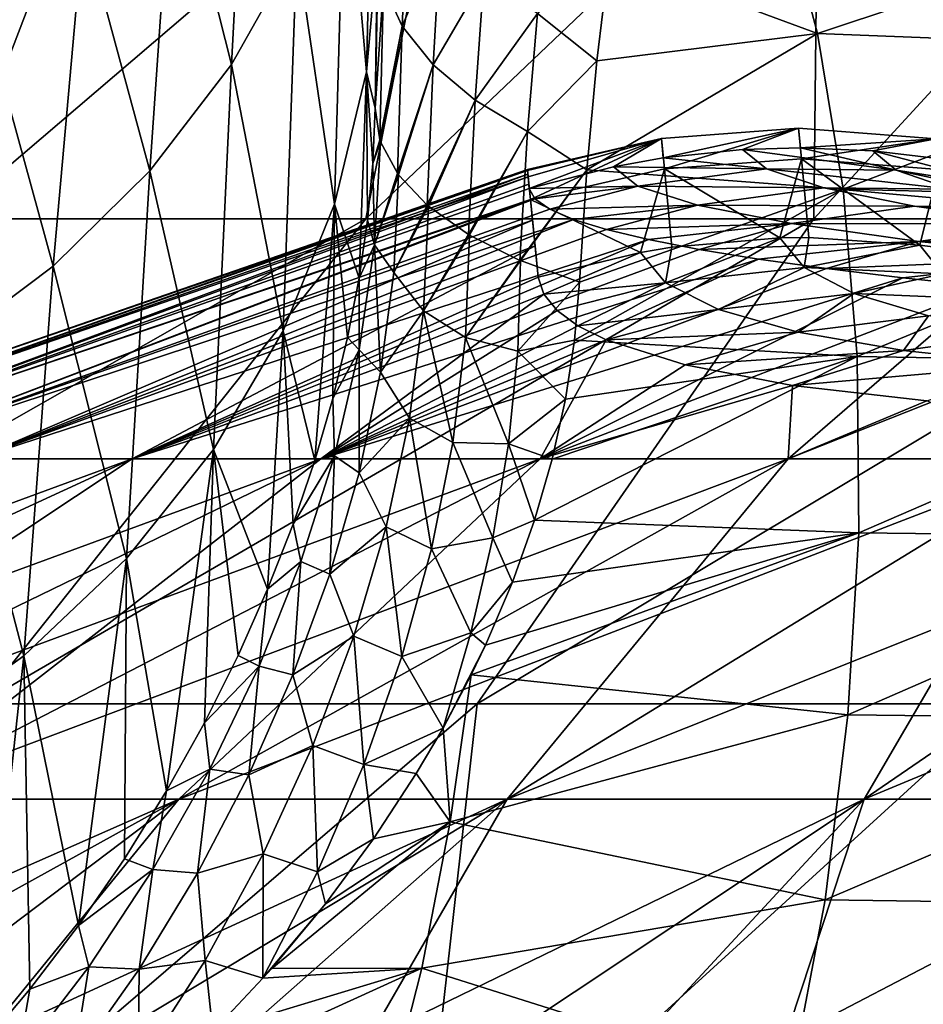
# Model space of a CAD drawing. Header units: metres. Extents: x -24 to 24, y -69 to 184.
# Tile 849 of 896: x -12.81 to -9.82, y 161.57 to 164.83. Entities that reach past the tile are written whole.
import ezdxf

# ---------------------------------------------------------------- set-up
doc = ezdxf.new("R2010")
doc.units = ezdxf.units.M
for name, color, linetype in [('4036', 7, 'CONTINUOUS'), ('4049', 7, 'CONTINUOUS'), ('4107', 7, 'CONTINUOUS'), ('4108', 7, 'CONTINUOUS'), ('4109', 7, 'CONTINUOUS'), ('4123', 7, 'CONTINUOUS'), ('4147', 7, 'CONTINUOUS'), ('4157', 7, 'CONTINUOUS'), ('4159', 7, 'CONTINUOUS'), ('4160', 7, 'CONTINUOUS')]:
    doc.layers.add(name, color=color, linetype=linetype)

msp = doc.modelspace()

# ---------------------------------------------------------------- linework, layer by layer
at = {"layer": '4036'}
for points in [[(-12.50242, 165.595525, -11.945146), (-14.325965, 164.169941, -13.418764), (-13.523246, 165.595525, -10.775844)], [(-13.04879, 164.169941, -14.663751), (-14.325965, 164.169941, -13.418764), (-12.50242, 165.595525, -11.945146)], [(-11.380847, 165.595525, -13.018192), (-13.04879, 164.169941, -14.663751), (-12.50242, 165.595525, -11.945146)], [(-11.663878, 164.169941, -15.787668), (-13.04879, 164.169941, -14.663751), (-11.380847, 165.595525, -13.018192)], [(-10.167566, 165.595525, -13.986336), (-11.663878, 164.169941, -15.787668), (-11.380847, 165.595525, -13.018192)], [(-10.182664, 164.169941, -16.781235), (-11.663878, 164.169941, -15.787668), (-10.167566, 165.595525, -13.986336)], [(-8.872354, 165.595525, -14.841777), (-10.182664, 164.169941, -16.781235), (-10.167566, 165.595525, -13.986336)], [(-8.617378, 164.169941, -17.636249), (-10.182664, 164.169941, -16.781235), (-8.872354, 165.595525, -14.841777)], [(-11.663878, 164.169941, -15.787668), (-14.479612, 162.566013, -16.360578), (-13.04879, 164.169941, -14.663751)], [(-12.940707, 162.566013, -17.603005), (-14.479612, 162.566013, -16.360578), (-11.663878, 164.169941, -15.787668)], [(-10.182664, 164.169941, -16.781235), (-12.940707, 162.566013, -17.603005), (-11.663878, 164.169941, -15.787668)], [(-11.295749, 162.566013, -18.701169), (-12.940707, 162.566013, -17.603005), (-10.182664, 164.169941, -16.781235)], [(-8.617378, 164.169941, -17.636249), (-11.295749, 162.566013, -18.701169), (-10.182664, 164.169941, -16.781235)], [(-9.558219, 162.566013, -19.646071), (-11.295749, 162.566013, -18.701169), (-8.617378, 164.169941, -17.636249)], [(-13.355606, 160.800959, -19.852048), (-11.295749, 162.566013, -18.701169), (-11.494011, 160.800959, -20.984845)], [(-12.940707, 162.566013, -17.603005), (-11.295749, 162.566013, -18.701169), (-13.355606, 160.800959, -19.852048)], [(-11.494011, 160.800959, -20.984845), (-9.558219, 162.566013, -19.646071), (-9.537072, 160.800959, -21.94357)], [(-11.295749, 162.566013, -18.701169), (-9.558219, 162.566013, -19.646071), (-11.494011, 160.800959, -20.984845)]]:
    msp.add_3dface(points, dxfattribs=at)
at = {"layer": '4049'}
for points in [[(-13.833958, 163.376116, -1.281905), (-11.129849, 164.332505, -0.267662), (-13.893225, 163.376116)], [(-11.129849, 164.332505, -0.267662), (-11.12953, 164.329443, 0.545109), (-13.893225, 163.376116)], [(-13.893225, 163.376116), (-11.12953, 164.329443, 0.545109), (-13.833958, 163.376116, 1.281905)], [(-11.12829, 164.317369, -1.089125), (-11.129849, 164.332505, -0.267662), (-13.833958, 163.376116, -1.281905)], [(-11.12953, 164.329443, 0.545109), (-11.127354, 164.308307, 1.361535), (-13.833958, 163.376116, 1.281905)], [(-13.656666, 163.376116, -2.552873), (-11.12829, 164.317369, -1.089125), (-13.833958, 163.376116, -1.281905)], [(-13.833958, 163.376116, 1.281905), (-11.127354, 164.308307, 1.361535), (-13.656666, 163.376116, 2.552873)], [(-11.124895, 164.284312, -1.903117), (-11.12829, 164.317369, -1.089125), (-13.656666, 163.376116, -2.552873)], [(-11.127354, 164.308307, 1.361535), (-11.123361, 164.269331, 2.173997), (-13.656666, 163.376116, 2.552873)], [(-11.119736, 164.233828, -2.710182), (-11.124895, 164.284312, -1.903117), (-13.656666, 163.376116, -2.552873)], [(-11.123361, 164.269331, 2.173997), (-11.104665, 164.235185, 2.75372), (-13.656666, 163.376116, 2.552873)], [(-13.656666, 163.376116, 2.552873), (-11.104665, 164.235185, 2.75372), (-13.36286, 163.376116, 3.802061)], [(-13.36286, 163.376116, -3.802061), (-11.119736, 164.233828, -2.710182), (-13.656666, 163.376116, -2.552873)], [(-11.104665, 164.235185, 2.75372), (-11.055756, 164.201153, 3.331978), (-13.36286, 163.376116, 3.802061)], [(-11.112802, 164.165421, -3.520911), (-11.119736, 164.233828, -2.710182), (-13.36286, 163.376116, -3.802061)], [(-11.055756, 164.201153, 3.331978), (-10.976804, 164.167323, 3.907003), (-13.36286, 163.376116, 3.802061)], [(-13.36286, 163.376116, 3.802061), (-10.976804, 164.167323, 3.907003), (-12.955046, 163.376116, 5.018812)], [(-12.955046, 163.376116, -5.018812), (-11.112802, 164.165421, -3.520911), (-13.36286, 163.376116, -3.802061)], [(-10.976804, 164.167323, 3.907003), (-10.868007, 164.13381, 4.477032), (-12.955046, 163.376116, 5.018812)], [(-11.104199, 164.079792, -4.327958), (-11.112802, 164.165421, -3.520911), (-12.955046, 163.376116, -5.018812)], [(-10.868007, 164.13381, 4.477032), (-10.729629, 164.10074, 5.040377), (-12.955046, 163.376116, 5.018812)], [(-12.955046, 163.376116, 5.018812), (-10.729629, 164.10074, 5.040377), (-12.436705, 163.376116, 6.192743)], [(-12.436705, 163.376116, -6.192743), (-11.104199, 164.079792, -4.327958), (-12.955046, 163.376116, -5.018812)], [(-10.729629, 164.10074, 5.040377), (-10.562034, 164.068182, 5.595709), (-12.436705, 163.376116, 6.192743)], [(-11.093995, 163.977099, -5.132596), (-11.104199, 164.079792, -4.327958), (-12.436705, 163.376116, -6.192743)], [(-10.562034, 164.068182, 5.595709), (-10.365623, 164.036194, 6.141784), (-12.436705, 163.376116, 6.192743)], [(-12.436705, 163.376116, 6.192743), (-10.365623, 164.036194, 6.141784), (-11.812258, 163.376116, 7.31384)], [(-10.365623, 164.036194, 6.141784), (-10.14091, 164.004868, 6.67706), (-11.812258, 163.376116, 7.31384)], [(-10.14091, 164.004868, 6.67706), (-9.888507, 163.974304, 7.199931), (-11.812258, 163.376116, 7.31384)], [(-11.075506, 163.920312, -5.553917), (-11.093995, 163.977099, -5.132596), (-12.436705, 163.376116, -6.192743)], [(-11.812258, 163.376116, 7.31384), (-9.888507, 163.974304, 7.199931), (-11.087033, 163.376116, 8.372538)], [(-9.888507, 163.974304, 7.199931), (-9.609171, 163.944576, 7.708907), (-11.087033, 163.376116, 8.372538)], [(-11.812258, 163.376116, -7.31384), (-11.075506, 163.920312, -5.553917), (-12.436705, 163.376116, -6.192743)], [(-11.031748, 163.866613, -5.974011), (-11.075506, 163.920312, -5.553917), (-11.812258, 163.376116, -7.31384)], [(-11.087033, 163.376116, 8.372538), (-9.609171, 163.944576, 7.708907), (-10.267217, 163.376116, 9.359805)], [(-9.609171, 163.944576, 7.708907), (-8.973046, 163.887935, 8.679475), (-10.267217, 163.376116, 9.359805)], [(-10.267217, 163.376116, 9.359805), (-8.973046, 163.887935, 8.679475), (-9.359805, 163.376116, 10.267217)], [(-10.9629, 163.816192, -6.391148), (-11.031748, 163.866613, -5.974011), (-11.812258, 163.376116, -7.31384)], [(-10.869186, 163.769246, -6.803625), (-10.9629, 163.816192, -6.391148), (-11.812258, 163.376116, -7.31384)], [(-11.087033, 163.376116, -8.372538), (-10.869186, 163.769246, -6.803625), (-11.812258, 163.376116, -7.31384)], [(-10.60855, 163.686372, -7.608727), (-10.869186, 163.769246, -6.803625), (-11.087033, 163.376116, -8.372538)], [(-10.253386, 163.618884, -8.378635), (-10.60855, 163.686372, -7.608727), (-11.087033, 163.376116, -8.372538)], [(-10.267217, 163.376116, -9.359805), (-10.253386, 163.618884, -8.378635), (-11.087033, 163.376116, -8.372538)], [(-9.808878, 163.567655, -9.101848), (-10.253386, 163.618884, -8.378635), (-10.267217, 163.376116, -9.359805)], [(-9.359805, 163.376116, -10.267217), (-9.808878, 163.567655, -9.101848), (-10.267217, 163.376116, -9.359805)], [(-15.497581, 162.250856, 6.003795), (-12.436705, 163.376116, 6.192743), (-14.877511, 162.250856, 7.40812)], [(-12.955046, 163.376116, 5.018812), (-12.436705, 163.376116, 6.192743), (-15.497581, 162.250856, 6.003795)], [(-14.877511, 162.250856, 7.40812), (-11.812258, 163.376116, 7.31384), (-14.130511, 162.250856, 8.749242)], [(-12.436705, 163.376116, 6.192743), (-11.812258, 163.376116, 7.31384), (-14.877511, 162.250856, 7.40812)], [(-14.130511, 162.250856, -8.749242), (-12.436705, 163.376116, -6.192743), (-14.877511, 162.250856, -7.40812)], [(-12.436705, 163.376116, -6.192743), (-12.955046, 163.376116, -5.018812), (-14.877511, 162.250856, -7.40812)], [(-14.130511, 162.250856, 8.749242), (-11.087033, 163.376116, 8.372538), (-13.262954, 162.250856, 10.015718)], [(-11.812258, 163.376116, 7.31384), (-11.087033, 163.376116, 8.372538), (-14.130511, 162.250856, 8.749242)], [(-13.262954, 162.250856, -10.015718), (-11.812258, 163.376116, -7.31384), (-14.130511, 162.250856, -8.749242)], [(-11.812258, 163.376116, -7.31384), (-12.436705, 163.376116, -6.192743), (-14.130511, 162.250856, -8.749242)], [(-13.262954, 162.250856, 10.015718), (-10.267217, 163.376116, 9.359805), (-12.282243, 162.250856, 11.196744)], [(-11.087033, 163.376116, 8.372538), (-10.267217, 163.376116, 9.359805), (-13.262954, 162.250856, 10.015718)], [(-12.282243, 162.250856, -11.196744), (-11.087033, 163.376116, -8.372538), (-13.262954, 162.250856, -10.015718)], [(-11.087033, 163.376116, -8.372538), (-11.812258, 163.376116, -7.31384), (-13.262954, 162.250856, -10.015718)], [(-12.282243, 162.250856, 11.196744), (-9.359805, 163.376116, 10.267217), (-11.196744, 162.250856, 12.282243)], [(-10.267217, 163.376116, 9.359805), (-9.359805, 163.376116, 10.267217), (-12.282243, 162.250856, 11.196744)], [(-11.196744, 162.250856, -12.282243), (-10.267217, 163.376116, -9.359805), (-12.282243, 162.250856, -11.196744)], [(-10.267217, 163.376116, -9.359805), (-11.087033, 163.376116, -8.372538), (-12.282243, 162.250856, -11.196744)], [(-11.196744, 162.250856, 12.282243), (-8.372538, 163.376116, 11.087033), (-10.015718, 162.250856, 13.262954)], [(-9.359805, 163.376116, 10.267217), (-8.372538, 163.376116, 11.087033), (-11.196744, 162.250856, 12.282243)], [(-10.015718, 162.250856, -13.262954), (-9.359805, 163.376116, -10.267217), (-11.196744, 162.250856, -12.282243)], [(-9.359805, 163.376116, -10.267217), (-10.267217, 163.376116, -9.359805), (-11.196744, 162.250856, -12.282243)], [(-10.015718, 162.250856, 13.262954), (-7.31384, 163.376116, 11.812258), (-8.749242, 162.250856, 14.130511)], [(-8.372538, 163.376116, 11.087033), (-7.31384, 163.376116, 11.812258), (-10.015718, 162.250856, 13.262954)], [(-8.749242, 162.250856, -14.130511), (-8.372538, 163.376116, -11.087033), (-10.015718, 162.250856, -13.262954)], [(-8.372538, 163.376116, -11.087033), (-9.359805, 163.376116, -10.267217), (-10.015718, 162.250856, -13.262954)], [(-15.174995, 160.975062, 11.933748), (-12.282243, 162.250856, 11.196744), (-14.589976, 160.975062, 12.642286)], [(-13.262954, 162.250856, 10.015718), (-12.282243, 162.250856, 11.196744), (-15.174995, 160.975062, 11.933748)], [(-14.589976, 160.975062, 12.642286), (-12.282243, 162.250856, 11.196744), (-13.971907, 160.975062, 13.322186)], [(-13.971907, 160.975062, -13.322186), (-12.282243, 162.250856, -11.196744), (-14.589976, 160.975062, -12.642286)], [(-12.282243, 162.250856, -11.196744), (-13.262954, 162.250856, -10.015718), (-14.589976, 160.975062, -12.642286)], [(-13.971907, 160.975062, 13.322186), (-11.196744, 162.250856, 12.282243), (-13.322186, 160.975062, 13.971907)], [(-12.282243, 162.250856, 11.196744), (-11.196744, 162.250856, 12.282243), (-13.971907, 160.975062, 13.322186)], [(-13.322186, 160.975062, -13.971907), (-12.282243, 162.250856, -11.196744), (-13.971907, 160.975062, -13.322186)], [(-13.322186, 160.975062, 13.971907), (-11.196744, 162.250856, 12.282243), (-12.642286, 160.975062, 14.589976)], [(-12.642286, 160.975062, -14.589976), (-11.196744, 162.250856, -12.282243), (-13.322186, 160.975062, -13.971907)], [(-11.196744, 162.250856, -12.282243), (-12.282243, 162.250856, -11.196744), (-13.322186, 160.975062, -13.971907)], [(-12.642286, 160.975062, 14.589976), (-10.015718, 162.250856, 13.262954), (-11.933748, 160.975062, 15.174995)], [(-11.196744, 162.250856, 12.282243), (-10.015718, 162.250856, 13.262954), (-12.642286, 160.975062, 14.589976)], [(-11.933748, 160.975062, -15.174995), (-11.196744, 162.250856, -12.282243), (-12.642286, 160.975062, -14.589976)], [(-11.933748, 160.975062, 15.174995), (-10.015718, 162.250856, 13.262954), (-11.198176, 160.975062, 15.725637)], [(-11.198176, 160.975062, -15.725637), (-10.015718, 162.250856, -13.262954), (-11.933748, 160.975062, -15.174995)], [(-10.015718, 162.250856, -13.262954), (-11.196744, 162.250856, -12.282243), (-11.933748, 160.975062, -15.174995)], [(-11.198176, 160.975062, 15.725637), (-8.749242, 162.250856, 14.130511), (-10.437236, 160.975062, 16.240656)], [(-10.015718, 162.250856, 13.262954), (-8.749242, 162.250856, 14.130511), (-11.198176, 160.975062, 15.725637)], [(-10.437236, 160.975062, -16.240656), (-10.015718, 162.250856, -13.262954), (-11.198176, 160.975062, -15.725637)], [(-10.437236, 160.975062, 16.240656), (-8.749242, 162.250856, 14.130511), (-9.652653, 160.975062, 16.718885)], [(-9.652653, 160.975062, -16.718885), (-8.749242, 162.250856, -14.130511), (-10.437236, 160.975062, -16.240656)], [(-8.749242, 162.250856, -14.130511), (-10.015718, 162.250856, -13.262954), (-10.437236, 160.975062, -16.240656)]]:
    msp.add_3dface(points, dxfattribs=at)
at = {"layer": '4107'}
for points in [[(-10.295039, 164.106198, -5.144832), (-10.672542, 163.957902, -5.936941), (-10.214908, 164.008186, -5.884579)], [(-10.651657, 164.075704, -5.143176), (-10.672542, 163.957902, -5.936941), (-10.295039, 164.106198, -5.144832)], [(-10.295039, 164.106198, -5.144832), (-10.214908, 164.008186, -5.884579), (-10.199436, 164.107193, -5.144269)], [(-10.199436, 164.107193, -5.144269), (-10.214908, 164.008186, -5.884579), (-9.832311, 164.082872, -5.138158)], [(-9.832311, 164.082872, -5.138158), (-10.214908, 164.008186, -5.884579), (-9.756114, 163.987494, -5.823112)], [(-9.832311, 164.082872, -5.138158), (-9.756114, 163.987494, -5.823112), (-9.747655, 164.070849, -5.135849)], [(-11.093995, 163.977099, -5.132596), (-11.075506, 163.920312, -5.553917), (-10.755947, 164.058674, -5.141554)], [(-10.755947, 164.058674, -5.141554), (-11.075506, 163.920312, -5.553917), (-10.672542, 163.957902, -5.936941)], [(-10.755947, 164.058674, -5.141554), (-10.672542, 163.957902, -5.936941), (-10.651657, 164.075704, -5.143176)], [(-10.672542, 163.957902, -5.936941), (-10.497668, 163.86962, -6.716777), (-10.214908, 164.008186, -5.884579)], [(-10.214908, 164.008186, -5.884579), (-10.497668, 163.86962, -6.716777), (-10.049995, 163.92228, -6.60944)], [(-10.214908, 164.008186, -5.884579), (-10.049995, 163.92228, -6.60944), (-9.756114, 163.987494, -5.823112)], [(-9.756114, 163.987494, -5.823112), (-10.049995, 163.92228, -6.60944), (-9.601628, 163.903838, -6.493972)], [(-11.075506, 163.920312, -5.553917), (-11.031748, 163.866613, -5.974011), (-10.672542, 163.957902, -5.936941)], [(-11.031748, 163.866613, -5.974011), (-10.9629, 163.816192, -6.391148), (-10.672542, 163.957902, -5.936941)], [(-10.672542, 163.957902, -5.936941), (-10.9629, 163.816192, -6.391148), (-10.497668, 163.86962, -6.716777)], [(-10.497668, 163.86962, -6.716777), (-10.234163, 163.794691, -7.4698), (-10.049995, 163.92228, -6.60944)], [(-10.049995, 163.92228, -6.60944), (-10.234163, 163.794691, -7.4698), (-9.803026, 163.849299, -7.309042)], [(-10.049995, 163.92228, -6.60944), (-9.803026, 163.849299, -7.309042), (-9.601628, 163.903838, -6.493972)], [(-10.9629, 163.816192, -6.391148), (-10.869186, 163.769246, -6.803625), (-10.497668, 163.86962, -6.716777)], [(-10.497668, 163.86962, -6.716777), (-10.869186, 163.769246, -6.803625), (-10.234163, 163.794691, -7.4698)], [(-10.234163, 163.794691, -7.4698), (-9.886235, 163.733983, -8.18659), (-9.803026, 163.849299, -7.309042)], [(-9.803026, 163.849299, -7.309042), (-9.886235, 163.733983, -8.18659), (-9.477975, 163.790083, -7.97474)], [(-10.869186, 163.769246, -6.803625), (-10.60855, 163.686372, -7.608727), (-10.234163, 163.794691, -7.4698)], [(-10.234163, 163.794691, -7.4698), (-10.60855, 163.686372, -7.608727), (-9.886235, 163.733983, -8.18659)], [(-9.886235, 163.733983, -8.18659), (-9.458779, 163.6881, -8.858257), (-9.477975, 163.790083, -7.97474)], [(-10.60855, 163.686372, -7.608727), (-10.253386, 163.618884, -8.378635), (-9.886235, 163.733983, -8.18659)], [(-9.886235, 163.733983, -8.18659), (-10.253386, 163.618884, -8.378635), (-9.458779, 163.6881, -8.858257)], [(-10.253386, 163.618884, -8.378635), (-9.808878, 163.567655, -9.101848), (-9.458779, 163.6881, -8.858257)]]:
    msp.add_3dface(points, dxfattribs=at)
at = {"layer": '4108'}
for points in [[(-10.23316, 164.468698, -0.268306), (-10.686678, 164.434683, -0.26823), (-10.676808, 164.334975, -2.716004)], [(-10.23316, 164.468698, -0.268306), (-10.680347, 164.370846, 2.178685), (-10.686678, 164.434683, -0.26823)], [(-10.417991, 164.398669, 2.179527), (-10.680347, 164.370846, 2.178685), (-10.23316, 164.468698, -0.268306)], [(-10.22366, 164.36826, -2.716715), (-10.23316, 164.468698, -0.268306), (-10.676808, 164.334975, -2.716004)], [(-10.227067, 164.404391, 2.179271), (-10.417991, 164.398669, 2.179527), (-10.23316, 164.468698, -0.268306)], [(-9.779712, 164.43377, -0.267873), (-10.23316, 164.468698, -0.268306), (-10.22366, 164.36826, -2.716715)], [(-9.779712, 164.43377, -0.267873), (-10.227067, 164.404391, 2.179271), (-10.23316, 164.468698, -0.268306)], [(-11.129849, 164.332505, -0.267662), (-11.119736, 164.233828, -2.710182), (-10.686678, 164.434683, -0.26823)], [(-11.12953, 164.329443, 0.545109), (-11.129849, 164.332505, -0.267662), (-10.686678, 164.434683, -0.26823)], [(-11.127354, 164.308307, 1.361535), (-11.12953, 164.329443, 0.545109), (-10.686678, 164.434683, -0.26823)], [(-11.123361, 164.269331, 2.173997), (-11.127354, 164.308307, 1.361535), (-10.686678, 164.434683, -0.26823)], [(-10.845213, 164.341282, 2.177432), (-11.123361, 164.269331, 2.173997), (-10.686678, 164.434683, -0.26823)], [(-10.686678, 164.434683, -0.26823), (-11.119736, 164.233828, -2.710182), (-10.676808, 164.334975, -2.716004)], [(-10.680347, 164.370846, 2.178685), (-10.845213, 164.341282, 2.177432), (-10.686678, 164.434683, -0.26823)], [(-9.986952, 164.394345, 2.177916), (-10.227067, 164.404391, 2.179271), (-9.779712, 164.43377, -0.267873)], [(-9.770689, 164.332919, -2.71231), (-9.779712, 164.43377, -0.267873), (-10.22366, 164.36826, -2.716715)], [(-9.773925, 164.369197, 2.175742), (-9.986952, 164.394345, 2.177916), (-9.779712, 164.43377, -0.267873)], [(-10.295039, 164.106198, -5.144832), (-10.22366, 164.36826, -2.716715), (-10.676808, 164.334975, -2.716004)], [(-10.295039, 164.106198, -5.144832), (-10.199436, 164.107193, -5.144269), (-10.22366, 164.36826, -2.716715)], [(-9.832311, 164.082872, -5.138158), (-9.770689, 164.332919, -2.71231), (-10.22366, 164.36826, -2.716715)], [(-10.199436, 164.107193, -5.144269), (-9.832311, 164.082872, -5.138158), (-10.22366, 164.36826, -2.716715)], [(-11.129849, 164.332505, -0.267662), (-11.124895, 164.284312, -1.903117), (-11.119736, 164.233828, -2.710182)], [(-11.129849, 164.332505, -0.267662), (-11.12829, 164.317369, -1.089125), (-11.124895, 164.284312, -1.903117)], [(-11.119736, 164.233828, -2.710182), (-10.755947, 164.058674, -5.141554), (-10.676808, 164.334975, -2.716004)], [(-10.755947, 164.058674, -5.141554), (-10.651657, 164.075704, -5.143176), (-10.676808, 164.334975, -2.716004)], [(-10.651657, 164.075704, -5.143176), (-10.295039, 164.106198, -5.144832), (-10.676808, 164.334975, -2.716004)], [(-9.832311, 164.082872, -5.138158), (-9.747655, 164.070849, -5.135849), (-9.770689, 164.332919, -2.71231)], [(-11.119736, 164.233828, -2.710182), (-11.093995, 163.977099, -5.132596), (-10.755947, 164.058674, -5.141554)], [(-11.119736, 164.233828, -2.710182), (-11.104199, 164.079792, -4.327958), (-11.093995, 163.977099, -5.132596)], [(-11.119736, 164.233828, -2.710182), (-11.112802, 164.165421, -3.520911), (-11.104199, 164.079792, -4.327958)]]:
    msp.add_3dface(points, dxfattribs=at)
at = {"layer": '4109'}
for points in [[(-10.417991, 164.398669, 2.179527), (-10.227067, 164.404391, 2.179271), (-9.910818, 164.330647, 3.215256)], [(-10.227067, 164.404391, 2.179271), (-9.986952, 164.394345, 2.177916), (-9.910818, 164.330647, 3.215256)], [(-10.845213, 164.341282, 2.177432), (-10.680347, 164.370846, 2.178685), (-10.339341, 164.33497, 3.261734)], [(-10.680347, 164.370846, 2.178685), (-10.417991, 164.398669, 2.179527), (-10.339341, 164.33497, 3.261734)], [(-10.339341, 164.33497, 3.261734), (-10.417991, 164.398669, 2.179527), (-9.910818, 164.330647, 3.215256)], [(-9.910818, 164.330647, 3.215256), (-9.986952, 164.394345, 2.177916), (-9.487729, 164.264703, 3.165682)], [(-9.986952, 164.394345, 2.177916), (-9.773925, 164.369197, 2.175742), (-9.487729, 164.264703, 3.165682)], [(-11.123361, 164.269331, 2.173997), (-10.845213, 164.341282, 2.177432), (-10.764451, 164.277584, 3.304158)], [(-10.764451, 164.277584, 3.304158), (-10.845213, 164.341282, 2.177432), (-10.339341, 164.33497, 3.261734)], [(-10.148973, 164.272292, 4.329235), (-10.764451, 164.277584, 3.304158), (-10.339341, 164.33497, 3.261734)], [(-9.727622, 164.267967, 4.238347), (-10.339341, 164.33497, 3.261734), (-9.910818, 164.330647, 3.215256)], [(-10.148973, 164.272292, 4.329235), (-10.339341, 164.33497, 3.261734), (-9.727622, 164.267967, 4.238347)], [(-9.311984, 164.202015, 4.145014), (-9.910818, 164.330647, 3.215256), (-9.487729, 164.264703, 3.165682)], [(-9.727622, 164.267967, 4.238347), (-9.910818, 164.330647, 3.215256), (-9.311984, 164.202015, 4.145014)], [(-11.104665, 164.235185, 2.75372), (-11.123361, 164.269331, 2.173997), (-10.764451, 164.277584, 3.304158)], [(-11.055756, 164.201153, 3.331978), (-11.104665, 164.235185, 2.75372), (-10.764451, 164.277584, 3.304158)], [(-10.567337, 164.214903, 4.4158), (-11.055756, 164.201153, 3.331978), (-10.764451, 164.277584, 3.304158)], [(-10.567337, 164.214903, 4.4158), (-10.764451, 164.277584, 3.304158), (-10.148973, 164.272292, 4.329235)], [(-9.849209, 164.211185, 5.369222), (-10.567337, 164.214903, 4.4158), (-10.148973, 164.272292, 4.329235)], [(-9.439623, 164.206856, 5.234925), (-10.148973, 164.272292, 4.329235), (-9.727622, 164.267967, 4.238347)], [(-9.849209, 164.211185, 5.369222), (-10.148973, 164.272292, 4.329235), (-9.439623, 164.206856, 5.234925)], [(-10.976804, 164.167323, 3.907003), (-11.055756, 164.201153, 3.331978), (-10.567337, 164.214903, 4.4158)], [(-10.868007, 164.13381, 4.477032), (-10.976804, 164.167323, 3.907003), (-10.567337, 164.214903, 4.4158)], [(-10.256243, 164.153791, 5.499012), (-10.868007, 164.13381, 4.477032), (-10.567337, 164.214903, 4.4158)], [(-10.256243, 164.153791, 5.499012), (-10.567337, 164.214903, 4.4158), (-9.849209, 164.211185, 5.369222)], [(-9.443965, 164.152355, 6.370784), (-10.256243, 164.153791, 5.499012), (-9.849209, 164.211185, 5.369222)], [(-9.050599, 164.148023, 6.194544), (-9.849209, 164.211185, 5.369222), (-9.439623, 164.206856, 5.234925)], [(-9.443965, 164.152355, 6.370784), (-9.849209, 164.211185, 5.369222), (-9.050599, 164.148023, 6.194544)], [(-10.729629, 164.10074, 5.040377), (-10.868007, 164.13381, 4.477032), (-10.256243, 164.153791, 5.499012)], [(-10.562034, 164.068182, 5.595709), (-10.729629, 164.10074, 5.040377), (-10.256243, 164.153791, 5.499012)], [(-9.835203, 164.094958, 6.542407), (-10.562034, 164.068182, 5.595709), (-10.256243, 164.153791, 5.499012)], [(-9.835203, 164.094958, 6.542407), (-10.256243, 164.153791, 5.499012), (-9.443965, 164.152355, 6.370784)], [(-8.937862, 164.096356, 7.323705), (-9.835203, 164.094958, 6.542407), (-9.443965, 164.152355, 6.370784)], [(-10.365623, 164.036194, 6.141784), (-10.562034, 164.068182, 5.595709), (-9.835203, 164.094958, 6.542407)], [(-10.14091, 164.004868, 6.67706), (-10.365623, 164.036194, 6.141784), (-9.835203, 164.094958, 6.542407)], [(-9.308993, 164.038953, 7.535317), (-10.14091, 164.004868, 6.67706), (-9.835203, 164.094958, 6.542407)], [(-9.308993, 164.038953, 7.535317), (-9.835203, 164.094958, 6.542407), (-8.937862, 164.096356, 7.323705)], [(-9.888507, 163.974304, 7.199931), (-10.14091, 164.004868, 6.67706), (-9.308993, 164.038953, 7.535317)], [(-9.609171, 163.944576, 7.708907), (-9.888507, 163.974304, 7.199931), (-9.308993, 164.038953, 7.535317)]]:
    msp.add_3dface(points, dxfattribs=at)
at = {"layer": '4123'}
msp.add_3dface([(-11.633508, 164.535673, 20.565873), (-11.626992, 164.938311, 20.788886), (-11.621447, 165.099498, 19.599889)], dxfattribs=at)
at = {"layer": '4147'}
for points in [[(-11.661701, 164.655019, 19.335187), (-11.632542, 165.897727, 16.967606), (-11.732223, 165.47121, 16.759738)], [(-11.661701, 164.655019, 19.335187), (-11.621447, 165.099498, 19.599889), (-11.632542, 165.897727, 16.967606)], [(-12.049685, 165.779971, 14.029612), (-12.301069, 165.442019, 13.874381), (-12.10828, 164.679651, 16.349427)], [(-11.891686, 165.062923, 16.55253), (-12.049685, 165.779971, 14.029612), (-12.10828, 164.679651, 16.349427)], [(-11.767515, 164.217609, 19.077128), (-11.732223, 165.47121, 16.759738), (-11.891686, 165.062923, 16.55253)], [(-11.767515, 164.217609, 19.077128), (-11.661701, 164.655019, 19.335187), (-11.732223, 165.47121, 16.759738)], [(-12.301069, 165.442019, 13.874381), (-12.597935, 165.139612, 13.726316), (-12.378407, 164.327764, 16.153804)], [(-12.10828, 164.679651, 16.349427), (-12.301069, 165.442019, 13.874381), (-12.378407, 164.327764, 16.153804)], [(-12.597935, 165.139612, 13.726316), (-12.935298, 164.877828, 13.587903), (-12.697577, 164.013109, 15.968913)], [(-12.378407, 164.327764, 16.153804), (-12.597935, 165.139612, 13.726316), (-12.697577, 164.013109, 15.968913)], [(-11.633508, 164.535673, 20.565873), (-11.621447, 165.099498, 19.599889), (-11.661701, 164.655019, 19.335187)], [(-11.937045, 163.799198, 18.821568), (-11.891686, 165.062923, 16.55253), (-12.10828, 164.679651, 16.349427)], [(-11.937045, 163.799198, 18.821568), (-11.767515, 164.217609, 19.077128), (-11.891686, 165.062923, 16.55253)], [(-12.697577, 164.013109, 15.968913), (-12.935298, 164.877828, 13.587903), (-13.060484, 163.740916, 15.797826)], [(-12.167503, 163.406669, 18.572712), (-12.10828, 164.679651, 16.349427), (-12.378407, 164.327764, 16.153804)], [(-12.167503, 163.406669, 18.572712), (-11.937045, 163.799198, 18.821568), (-12.10828, 164.679651, 16.349427)], [(-11.661701, 164.655019, 19.335187), (-11.767515, 164.217609, 19.077128), (-11.686158, 163.973412, 20.335158)], [(-11.658702, 164.165294, 20.407511), (-11.661701, 164.655019, 19.335187), (-11.686158, 163.973412, 20.335158)], [(-11.641253, 164.352707, 20.484472), (-11.661701, 164.655019, 19.335187), (-11.658702, 164.165294, 20.407511)], [(-11.633508, 164.535673, 20.565873), (-11.661701, 164.655019, 19.335187), (-11.641253, 164.352707, 20.484472)], [(-12.455097, 163.046479, 18.334653), (-12.378407, 164.327764, 16.153804), (-12.697577, 164.013109, 15.968913)], [(-12.455097, 163.046479, 18.334653), (-12.167503, 163.406669, 18.572712), (-12.378407, 164.327764, 16.153804)], [(-11.767515, 164.217609, 19.077128), (-11.937045, 163.799198, 18.821568), (-11.832505, 163.370285, 20.146768)], [(-11.772575, 163.57603, 20.204696), (-11.767515, 164.217609, 19.077128), (-11.832505, 163.370285, 20.146768)], [(-11.723968, 163.777039, 20.267526), (-11.767515, 164.217609, 19.077128), (-11.772575, 163.57603, 20.204696)], [(-11.686158, 163.973412, 20.335158), (-11.767515, 164.217609, 19.077128), (-11.723968, 163.777039, 20.267526)], [(-12.795097, 162.724554, 18.111307), (-12.697577, 164.013109, 15.968913), (-13.060484, 163.740916, 15.797826)], [(-12.795097, 162.724554, 18.111307), (-12.455097, 163.046479, 18.334653), (-12.697577, 164.013109, 15.968913)], [(-11.937045, 163.799198, 18.821568), (-12.167503, 163.406669, 18.572712), (-11.988712, 162.944893, 20.046115)], [(-11.904341, 163.159848, 20.093866), (-11.937045, 163.799198, 18.821568), (-11.988712, 162.944893, 20.046115)], [(-11.832505, 163.370285, 20.146768), (-11.937045, 163.799198, 18.821568), (-11.904341, 163.159848, 20.093866)], [(-13.18191, 162.446189, 17.906348), (-12.795097, 162.724554, 18.111307), (-13.060484, 163.740916, 15.797826)], [(-12.167503, 163.406669, 18.572712), (-12.455097, 163.046479, 18.334653), (-12.322928, 162.278704, 19.934425)], [(-12.197561, 162.50329, 19.966398), (-12.167503, 163.406669, 18.572712), (-12.322928, 162.278704, 19.934425)], [(-12.086263, 162.725794, 20.00361), (-12.167503, 163.406669, 18.572712), (-12.197561, 162.50329, 19.966398)], [(-11.988712, 162.944893, 20.046115), (-12.167503, 163.406669, 18.572712), (-12.086263, 162.725794, 20.00361)], [(-12.455097, 163.046479, 18.334653), (-12.795097, 162.724554, 18.111307), (-12.614122, 161.833302, 19.884882)], [(-12.462215, 162.054161, 19.907431), (-12.455097, 163.046479, 18.334653), (-12.614122, 161.833302, 19.884882)], [(-12.322928, 162.278704, 19.934425), (-12.455097, 163.046479, 18.334653), (-12.462215, 162.054161, 19.907431)], [(-12.795097, 162.724554, 18.111307), (-13.18191, 162.446189, 17.906348), (-12.934262, 161.433438, 19.849561)], [(-12.774525, 161.622806, 19.865941), (-12.795097, 162.724554, 18.111307), (-12.934262, 161.433438, 19.849561)], [(-12.614122, 161.833302, 19.884882), (-12.795097, 162.724554, 18.111307), (-12.774525, 161.622806, 19.865941)]]:
    msp.add_3dface(points, dxfattribs=at)
at = {"layer": '4157'}
for points in [[(-10.295294, 165.249391, 23.212189), (-10.857692, 165.036648, 22.536556), (-10.170967, 164.782506, 22.822117)], [(-10.295294, 165.249391, 23.212189), (-10.170967, 164.782506, 22.822117), (-8.98603, 165.176167, 24.069726)], [(-8.98603, 165.176167, 24.069726), (-10.170967, 164.782506, 22.822117), (-8.869672, 164.731423, 23.644278)], [(-10.857692, 165.036648, 22.536556), (-10.899748, 164.691569, 22.199426), (-10.170967, 164.782506, 22.822117)], [(-10.170967, 164.782506, 22.822117), (-10.932724, 164.331878, 21.920753), (-10.085119, 164.267941, 22.485298)], [(-10.899748, 164.691569, 22.199426), (-10.932724, 164.331878, 21.920753), (-10.170967, 164.782506, 22.822117)], [(-10.170967, 164.782506, 22.822117), (-10.085119, 164.267941, 22.485298), (-8.869672, 164.731423, 23.644278)], [(-8.869672, 164.731423, 23.644278), (-10.085119, 164.267941, 22.485298), (-8.78664, 164.233891, 23.272917)], [(-10.932724, 164.331878, 21.920753), (-10.956921, 163.960412, 21.696637), (-10.085119, 164.267941, 22.485298)], [(-10.03922, 163.714491, 22.207486), (-10.085119, 164.267941, 22.485298), (-10.973537, 163.768673, 21.597492)], [(-10.085119, 164.267941, 22.485298), (-10.956921, 163.960412, 21.696637), (-10.973537, 163.768673, 21.597492)], [(-10.085119, 164.267941, 22.485298), (-10.03922, 163.714491, 22.207486), (-8.78664, 164.233891, 23.272917)], [(-8.78664, 164.233891, 23.272917), (-10.03922, 163.714491, 22.207486), (-8.738376, 163.692222, 22.962101)], [(-11.003567, 163.573519, 21.499842), (-10.03922, 163.714491, 22.207486), (-10.973537, 163.768673, 21.597492)], [(-11.105752, 163.173309, 21.3091), (-10.03922, 163.714491, 22.207486), (-11.047458, 163.375046, 21.403716)], [(-10.034051, 163.131612, 21.99343), (-10.03922, 163.714491, 22.207486), (-11.105752, 163.173309, 21.3091)], [(-11.047458, 163.375046, 21.403716), (-10.03922, 163.714491, 22.207486), (-11.003567, 163.573519, 21.499842)], [(-10.03922, 163.714491, 22.207486), (-10.034051, 163.131612, 21.99343), (-8.738376, 163.692222, 22.962101)], [(-8.738376, 163.692222, 22.962101), (-10.034051, 163.131612, 21.99343), (-8.72572, 163.115835, 22.717234)], [(-11.179118, 162.968253, 21.215915), (-10.034051, 163.131612, 21.99343), (-11.105752, 163.173309, 21.3091)], [(-11.315396, 162.66205, 21.081905), (-10.034051, 163.131612, 21.99343), (-11.268289, 162.760004, 21.124139)], [(-10.069703, 162.529268, 21.846788), (-10.034051, 163.131612, 21.99343), (-11.315396, 162.66205, 21.081905)], [(-11.268289, 162.760004, 21.124139), (-10.034051, 163.131612, 21.99343), (-11.179118, 162.968253, 21.215915)], [(-10.034051, 163.131612, 21.99343), (-10.069703, 162.529268, 21.846788), (-8.72572, 163.115835, 22.717234)], [(-8.72572, 163.115835, 22.717234), (-10.069703, 162.529268, 21.846788), (-8.748893, 162.514755, 22.542575)], [(-11.385134, 162.176256, 21.021933), (-11.315396, 162.66205, 21.081905), (-11.408676, 162.485765, 21.007267)], [(-11.385134, 162.176256, 21.021933), (-10.069703, 162.529268, 21.846788), (-11.315396, 162.66205, 21.081905)], [(-10.145566, 161.917751, 21.770066), (-10.069703, 162.529268, 21.846788), (-11.385134, 162.176256, 21.021933)], [(-10.069703, 162.529268, 21.846788), (-10.145566, 161.917751, 21.770066), (-8.748893, 162.514755, 22.542575)], [(-8.748893, 162.514755, 22.542575), (-10.145566, 161.917751, 21.770066), (-8.807491, 161.899432, 22.441161)], [(-11.497085, 162.335372, 20.944869), (-11.385134, 162.176256, 21.021933), (-11.408676, 162.485765, 21.007267)], [(-11.638153, 162.120308, 20.857411), (-11.385134, 162.176256, 21.021933), (-11.497085, 162.335372, 20.944869)], [(-11.975159, 161.691579, 20.687173), (-11.385134, 162.176256, 21.021933), (-11.79758, 161.905049, 20.771482)], [(-11.478881, 161.69254, 21.007514), (-11.385134, 162.176256, 21.021933), (-11.975159, 161.691579, 20.687173)], [(-11.79758, 161.905049, 20.771482), (-11.385134, 162.176256, 21.021933), (-11.638153, 162.120308, 20.857411)], [(-11.478881, 161.69254, 21.007514), (-10.145566, 161.917751, 21.770066), (-11.385134, 162.176256, 21.021933)], [(-10.260343, 161.307514, 21.764576), (-10.145566, 161.917751, 21.770066), (-11.478881, 161.69254, 21.007514)], [(-10.145566, 161.917751, 21.770066), (-10.260343, 161.307514, 21.764576), (-8.807491, 161.899432, 22.441161)], [(-8.807491, 161.899432, 22.441161), (-10.260343, 161.307514, 21.764576), (-8.900495, 161.280568, 22.414756)], [(-12.378414, 161.282681, 20.52391), (-11.478881, 161.69254, 21.007514), (-12.169761, 161.482739, 20.604568)], [(-11.599573, 161.21547, 21.036066), (-11.478881, 161.69254, 21.007514), (-12.378414, 161.282681, 20.52391)], [(-12.169761, 161.482739, 20.604568), (-11.478881, 161.69254, 21.007514), (-12.003986, 161.659123, 20.674372)], [(-12.003986, 161.659123, 20.674372), (-11.478881, 161.69254, 21.007514), (-11.975159, 161.691579, 20.687173)], [(-11.599573, 161.21547, 21.036066), (-10.260343, 161.307514, 21.764576), (-11.478881, 161.69254, 21.007514)]]:
    msp.add_3dface(points, dxfattribs=at)
at = {"layer": '4159'}
for points in [[(-11.633508, 164.535673, 20.565873), (-11.641253, 164.352707, 20.484472), (-11.617395, 164.430736, 20.775651)], [(-11.617395, 164.430736, 20.775651), (-11.641253, 164.352707, 20.484472), (-11.61519, 164.424276, 20.788525)], [(-11.61519, 164.424276, 20.788525), (-11.641253, 164.352707, 20.484472), (-11.63495, 164.083116, 20.642036)], [(-11.61519, 164.424276, 20.788525), (-11.63495, 164.083116, 20.642036), (-11.559391, 164.320083, 20.995513)], [(-11.641253, 164.352707, 20.484472), (-11.658702, 164.165294, 20.407511), (-11.63495, 164.083116, 20.642036)], [(-11.559391, 164.320083, 20.995513), (-11.63495, 164.083116, 20.642036), (-11.555761, 164.315139, 21.005303)], [(-11.555761, 164.315139, 21.005303), (-11.63495, 164.083116, 20.642036), (-11.571601, 163.992086, 20.865674)], [(-11.555761, 164.315139, 21.005303), (-11.571601, 163.992086, 20.865674), (-11.460869, 164.214814, 21.203262)], [(-11.460869, 164.214814, 21.203262), (-11.571601, 163.992086, 20.865674), (-11.456871, 164.211395, 21.209982)], [(-11.456871, 164.211395, 21.209982), (-11.571601, 163.992086, 20.865674), (-11.472684, 163.864769, 21.059815)], [(-11.456871, 164.211395, 21.209982), (-11.472684, 163.864769, 21.059815), (-11.324627, 164.11792, 21.392993)], [(-11.658702, 164.165294, 20.407511), (-11.686158, 163.973412, 20.335158), (-11.63495, 164.083116, 20.642036)], [(-11.324627, 164.11792, 21.392993), (-11.472684, 163.864769, 21.059815), (-11.321267, 164.115924, 21.396884)], [(-11.321267, 164.115924, 21.396884), (-11.472684, 163.864769, 21.059815), (-11.334351, 163.777075, 21.248144)], [(-11.321267, 164.115924, 21.396884), (-11.334351, 163.777075, 21.248144), (-11.15454, 164.032156, 21.559313)], [(-11.63495, 164.083116, 20.642036), (-11.686261, 163.736003, 20.514558), (-11.615261, 163.662724, 20.742693)], [(-11.63495, 164.083116, 20.642036), (-11.686158, 163.973412, 20.335158), (-11.686261, 163.736003, 20.514558)], [(-11.571601, 163.992086, 20.865674), (-11.63495, 164.083116, 20.642036), (-11.615261, 163.662724, 20.742693)], [(-11.15454, 164.032156, 21.559313), (-11.334351, 163.777075, 21.248144), (-11.152709, 164.031374, 21.56082)], [(-11.152709, 164.031374, 21.56082), (-11.334351, 163.777075, 21.248144), (-11.161319, 163.731805, 21.426412)], [(-10.956921, 163.960412, 21.696637), (-11.152709, 164.031374, 21.56082), (-11.161319, 163.731805, 21.426412)], [(-11.571601, 163.992086, 20.865674), (-11.615261, 163.662724, 20.742693), (-11.472684, 163.864769, 21.059815)], [(-11.686158, 163.973412, 20.335158), (-11.723968, 163.777039, 20.267526), (-11.686261, 163.736003, 20.514558)], [(-10.973537, 163.768673, 21.597492), (-10.956921, 163.960412, 21.696637), (-11.161319, 163.731805, 21.426412)], [(-11.472684, 163.864769, 21.059815), (-11.615261, 163.662724, 20.742693), (-11.519567, 163.510387, 20.927945)], [(-11.472684, 163.864769, 21.059815), (-11.519567, 163.510387, 20.927945), (-11.376186, 163.430374, 21.115833)], [(-11.334351, 163.777075, 21.248144), (-11.472684, 163.864769, 21.059815), (-11.376186, 163.430374, 21.115833)], [(-11.723968, 163.777039, 20.267526), (-11.772575, 163.57603, 20.204696), (-11.686261, 163.736003, 20.514558)], [(-11.334351, 163.777075, 21.248144), (-11.376186, 163.430374, 21.115833), (-11.191656, 163.425861, 21.303924)], [(-11.161319, 163.731805, 21.426412), (-11.334351, 163.777075, 21.248144), (-11.191656, 163.425861, 21.303924)], [(-11.003567, 163.573519, 21.499842), (-10.973537, 163.768673, 21.597492), (-11.161319, 163.731805, 21.426412)], [(-11.686261, 163.736003, 20.514558), (-11.772575, 163.57603, 20.204696), (-11.767906, 163.386176, 20.405995)], [(-11.686261, 163.736003, 20.514558), (-11.767906, 163.386176, 20.405995), (-11.685967, 163.329571, 20.636222)], [(-11.615261, 163.662724, 20.742693), (-11.686261, 163.736003, 20.514558), (-11.685967, 163.329571, 20.636222)], [(-11.003567, 163.573519, 21.499842), (-11.161319, 163.731805, 21.426412), (-11.191656, 163.425861, 21.303924)], [(-11.615261, 163.662724, 20.742693), (-11.685967, 163.329571, 20.636222), (-11.519567, 163.510387, 20.927945)], [(-11.772575, 163.57603, 20.204696), (-11.832505, 163.370285, 20.146768), (-11.767906, 163.386176, 20.405995)], [(-11.047458, 163.375046, 21.403716), (-11.003567, 163.573519, 21.499842), (-11.191656, 163.425861, 21.303924)], [(-11.519567, 163.510387, 20.927945), (-11.685967, 163.329571, 20.636222), (-11.596847, 163.151014, 20.814048)], [(-11.519567, 163.510387, 20.927945), (-11.596847, 163.151014, 20.814048), (-11.446401, 163.078086, 20.99963)], [(-11.376186, 163.430374, 21.115833), (-11.519567, 163.510387, 20.927945), (-11.446401, 163.078086, 20.99963)], [(-11.376186, 163.430374, 21.115833), (-11.446401, 163.078086, 20.99963), (-11.243597, 163.114899, 21.193183)], [(-11.191656, 163.425861, 21.303924), (-11.376186, 163.430374, 21.115833), (-11.243597, 163.114899, 21.193183)], [(-11.105752, 163.173309, 21.3091), (-11.191656, 163.425861, 21.303924), (-11.243597, 163.114899, 21.193183)], [(-11.105752, 163.173309, 21.3091), (-11.047458, 163.375046, 21.403716), (-11.191656, 163.425861, 21.303924)], [(-11.767906, 163.386176, 20.405995), (-11.904341, 163.159848, 20.093866), (-11.878399, 163.036721, 20.315601)], [(-11.832505, 163.370285, 20.146768), (-11.904341, 163.159848, 20.093866), (-11.767906, 163.386176, 20.405995)], [(-11.767906, 163.386176, 20.405995), (-11.878399, 163.036721, 20.315601), (-11.78278, 162.995098, 20.545627)], [(-11.685967, 163.329571, 20.636222), (-11.767906, 163.386176, 20.405995), (-11.78278, 162.995098, 20.545627)], [(-11.685967, 163.329571, 20.636222), (-11.78278, 162.995098, 20.545627), (-11.596847, 163.151014, 20.814048)], [(-11.179118, 162.968253, 21.215915), (-11.105752, 163.173309, 21.3091), (-11.243597, 163.114899, 21.193183)], [(-11.904341, 163.159848, 20.093866), (-11.988712, 162.944893, 20.046115), (-11.878399, 163.036721, 20.315601)], [(-11.596847, 163.151014, 20.814048), (-11.78278, 162.995098, 20.545627), (-11.703734, 162.789418, 20.717232)], [(-11.596847, 163.151014, 20.814048), (-11.703734, 162.789418, 20.717232), (-11.544576, 162.722541, 20.89876)], [(-11.446401, 163.078086, 20.99963), (-11.596847, 163.151014, 20.814048), (-11.544576, 162.722541, 20.89876)], [(-11.243597, 163.114899, 21.193183), (-11.446401, 163.078086, 20.99963), (-11.317017, 162.800347, 21.093775)], [(-11.179118, 162.968253, 21.215915), (-11.243597, 163.114899, 21.193183), (-11.317017, 162.800347, 21.093775)], [(-11.446401, 163.078086, 20.99963), (-11.544576, 162.722541, 20.89876), (-11.317017, 162.800347, 21.093775)], [(-11.878399, 163.036721, 20.315601), (-12.016161, 162.690476, 20.242069), (-11.904707, 162.661642, 20.469841)], [(-11.878399, 163.036721, 20.315601), (-11.988712, 162.944893, 20.046115), (-12.016161, 162.690476, 20.242069)], [(-11.78278, 162.995098, 20.545627), (-11.878399, 163.036721, 20.315601), (-11.904707, 162.661642, 20.469841)], [(-11.78278, 162.995098, 20.545627), (-11.904707, 162.661642, 20.469841), (-11.703734, 162.789418, 20.717232)], [(-11.988712, 162.944893, 20.046115), (-12.086263, 162.725794, 20.00361), (-12.016161, 162.690476, 20.242069)], [(-11.268289, 162.760004, 21.124139), (-11.179118, 162.968253, 21.215915), (-11.317017, 162.800347, 21.093775)], [(-11.703734, 162.789418, 20.717232), (-11.904707, 162.661642, 20.469841), (-11.839458, 162.428264, 20.63609)], [(-11.703734, 162.789418, 20.717232), (-11.839458, 162.428264, 20.63609), (-11.670334, 162.366047, 20.812035)], [(-11.544576, 162.722541, 20.89876), (-11.703734, 162.789418, 20.717232), (-11.670334, 162.366047, 20.812035)], [(-11.544576, 162.722541, 20.89876), (-11.408676, 162.485765, 21.007267), (-11.317017, 162.800347, 21.093775)], [(-11.408676, 162.485765, 21.007267), (-11.268289, 162.760004, 21.124139), (-11.317017, 162.800347, 21.093775)], [(-11.315396, 162.66205, 21.081905), (-11.268289, 162.760004, 21.124139), (-11.408676, 162.485765, 21.007267)], [(-12.086263, 162.725794, 20.00361), (-12.197561, 162.50329, 19.966398), (-12.016161, 162.690476, 20.242069)], [(-11.408676, 162.485765, 21.007267), (-11.544576, 162.722541, 20.89876), (-11.670334, 162.366047, 20.812035)], [(-12.016161, 162.690476, 20.242069), (-12.197561, 162.50329, 19.966398), (-12.179699, 162.350064, 20.183591)], [(-12.016161, 162.690476, 20.242069), (-12.179699, 162.350064, 20.183591), (-12.050835, 162.331407, 20.407405)], [(-11.904707, 162.661642, 20.469841), (-12.016161, 162.690476, 20.242069), (-12.050835, 162.331407, 20.407405)], [(-11.904707, 162.661642, 20.469841), (-12.050835, 162.331407, 20.407405), (-11.839458, 162.428264, 20.63609)], [(-12.197561, 162.50329, 19.966398), (-12.322928, 162.278704, 19.934425), (-12.179699, 162.350064, 20.183591)], [(-11.497085, 162.335372, 20.944869), (-11.408676, 162.485765, 21.007267), (-11.670334, 162.366047, 20.812035)], [(-11.839458, 162.428264, 20.63609), (-12.050835, 162.331407, 20.407405), (-12.003446, 162.070095, 20.568733)], [(-11.839458, 162.428264, 20.63609), (-12.003446, 162.070095, 20.568733), (-11.823482, 162.010831, 20.737871)], [(-11.670334, 162.366047, 20.812035), (-11.839458, 162.428264, 20.63609), (-11.823482, 162.010831, 20.737871)], [(-11.638153, 162.120308, 20.857411), (-11.670334, 162.366047, 20.812035), (-11.823482, 162.010831, 20.737871)], [(-11.638153, 162.120308, 20.857411), (-11.497085, 162.335372, 20.944869), (-11.670334, 162.366047, 20.812035)], [(-12.179699, 162.350064, 20.183591), (-12.367774, 162.018001, 20.137821), (-12.220483, 162.006495, 20.356441)], [(-12.179699, 162.350064, 20.183591), (-12.322928, 162.278704, 19.934425), (-12.367774, 162.018001, 20.137821)], [(-12.050835, 162.331407, 20.407405), (-12.179699, 162.350064, 20.183591), (-12.220483, 162.006495, 20.356441)], [(-12.050835, 162.331407, 20.407405), (-12.220483, 162.006495, 20.356441), (-12.003446, 162.070095, 20.568733)], [(-12.322928, 162.278704, 19.934425), (-12.462215, 162.054161, 19.907431), (-12.367774, 162.018001, 20.137821)], [(-11.79758, 161.905049, 20.771482), (-11.638153, 162.120308, 20.857411), (-11.823482, 162.010831, 20.737871)], [(-12.003446, 162.070095, 20.568733), (-12.220483, 162.006495, 20.356441), (-12.195608, 161.717365, 20.51269)], [(-12.003986, 161.659123, 20.674372), (-12.003446, 162.070095, 20.568733), (-12.195608, 161.717365, 20.51269)], [(-12.003446, 162.070095, 20.568733), (-12.003986, 161.659123, 20.674372), (-11.823482, 162.010831, 20.737871)], [(-12.462215, 162.054161, 19.907431), (-12.614122, 161.833302, 19.884882), (-12.367774, 162.018001, 20.137821)], [(-12.367774, 162.018001, 20.137821), (-12.614122, 161.833302, 19.884882), (-12.579614, 161.696913, 20.101707)], [(-12.367774, 162.018001, 20.137821), (-12.579614, 161.696913, 20.101707), (-12.413411, 161.689019, 20.314536)], [(-12.220483, 162.006495, 20.356441), (-12.367774, 162.018001, 20.137821), (-12.413411, 161.689019, 20.314536)], [(-12.220483, 162.006495, 20.356441), (-12.413411, 161.689019, 20.314536), (-12.195608, 161.717365, 20.51269)], [(-12.003986, 161.659123, 20.674372), (-11.79758, 161.905049, 20.771482), (-11.823482, 162.010831, 20.737871)], [(-12.003986, 161.659123, 20.674372), (-11.975159, 161.691579, 20.687173), (-11.79758, 161.905049, 20.771482)], [(-12.614122, 161.833302, 19.884882), (-12.774525, 161.622806, 19.865941), (-12.579614, 161.696913, 20.101707)], [(-12.195608, 161.717365, 20.51269), (-12.413411, 161.689019, 20.314536), (-12.416784, 161.372549, 20.464639)], [(-12.169761, 161.482739, 20.604568), (-12.195608, 161.717365, 20.51269), (-12.416784, 161.372549, 20.464639)], [(-12.169761, 161.482739, 20.604568), (-12.003986, 161.659123, 20.674372), (-12.195608, 161.717365, 20.51269)], [(-12.579614, 161.696913, 20.101707), (-12.815209, 161.389896, 20.071054), (-12.630148, 161.38127, 20.278452)], [(-12.579614, 161.696913, 20.101707), (-12.774525, 161.622806, 19.865941), (-12.815209, 161.389896, 20.071054)], [(-12.413411, 161.689019, 20.314536), (-12.579614, 161.696913, 20.101707), (-12.630148, 161.38127, 20.278452)], [(-12.413411, 161.689019, 20.314536), (-12.630148, 161.38127, 20.278452), (-12.416784, 161.372549, 20.464639)], [(-12.774525, 161.622806, 19.865941), (-12.934262, 161.433438, 19.849561), (-12.815209, 161.389896, 20.071054)]]:
    msp.add_3dface(points, dxfattribs=at)
at = {"layer": '4160'}
for points in [[(-11.52437, 165.247247, 21.669837), (-11.605155, 164.941984, 21.097652), (-11.54352, 164.806844, 21.302315)], [(-11.52437, 165.247247, 21.669837), (-11.54352, 164.806844, 21.302315), (-11.417292, 165.099859, 21.845225)], [(-11.417292, 165.099859, 21.845225), (-11.54352, 164.806844, 21.302315), (-11.441565, 164.678842, 21.495108)], [(-11.417292, 165.099859, 21.845225), (-11.441565, 164.678842, 21.495108), (-11.273253, 164.965705, 22.00399)], [(-10.899748, 164.691569, 22.199426), (-10.857692, 165.036648, 22.536556), (-11.096349, 164.848599, 22.141618)], [(-11.273253, 164.965705, 22.00399), (-11.441565, 164.678842, 21.495108), (-11.302188, 164.561614, 21.670551)], [(-11.273253, 164.965705, 22.00399), (-11.302188, 164.561614, 21.670551), (-11.096349, 164.848599, 22.141618)], [(-11.633508, 164.535673, 20.565873), (-11.617395, 164.430736, 20.775651), (-11.605155, 164.941984, 21.097652)], [(-11.626992, 164.938311, 20.788886), (-11.633508, 164.535673, 20.565873), (-11.605155, 164.941984, 21.097652)], [(-11.605155, 164.941984, 21.097652), (-11.617395, 164.430736, 20.775651), (-11.54352, 164.806844, 21.302315)], [(-11.096349, 164.848599, 22.141618), (-11.302188, 164.561614, 21.670551), (-11.129351, 164.458493, 21.823657)], [(-10.899748, 164.691569, 22.199426), (-11.096349, 164.848599, 22.141618), (-11.129351, 164.458493, 21.823657)], [(-11.617395, 164.430736, 20.775651), (-11.61519, 164.424276, 20.788525), (-11.54352, 164.806844, 21.302315)], [(-11.61519, 164.424276, 20.788525), (-11.559391, 164.320083, 20.995513), (-11.54352, 164.806844, 21.302315)], [(-11.54352, 164.806844, 21.302315), (-11.559391, 164.320083, 20.995513), (-11.441565, 164.678842, 21.495108)], [(-11.559391, 164.320083, 20.995513), (-11.555761, 164.315139, 21.005303), (-11.441565, 164.678842, 21.495108)], [(-11.555761, 164.315139, 21.005303), (-11.460869, 164.214814, 21.203262), (-11.441565, 164.678842, 21.495108)], [(-11.441565, 164.678842, 21.495108), (-11.460869, 164.214814, 21.203262), (-11.302188, 164.561614, 21.670551)], [(-10.932724, 164.331878, 21.920753), (-10.899748, 164.691569, 22.199426), (-11.129351, 164.458493, 21.823657)], [(-11.460869, 164.214814, 21.203262), (-11.456871, 164.211395, 21.209982), (-11.302188, 164.561614, 21.670551)], [(-11.456871, 164.211395, 21.209982), (-11.324627, 164.11792, 21.392993), (-11.302188, 164.561614, 21.670551)], [(-11.302188, 164.561614, 21.670551), (-11.324627, 164.11792, 21.392993), (-11.129351, 164.458493, 21.823657)], [(-11.324627, 164.11792, 21.392993), (-11.321267, 164.115924, 21.396884), (-11.129351, 164.458493, 21.823657)], [(-11.321267, 164.115924, 21.396884), (-11.15454, 164.032156, 21.559313), (-11.129351, 164.458493, 21.823657)], [(-11.15454, 164.032156, 21.559313), (-10.932724, 164.331878, 21.920753), (-11.129351, 164.458493, 21.823657)], [(-10.932724, 164.331878, 21.920753), (-11.15454, 164.032156, 21.559313), (-11.152709, 164.031374, 21.56082)], [(-10.956921, 163.960412, 21.696637), (-10.932724, 164.331878, 21.920753), (-11.152709, 164.031374, 21.56082)]]:
    msp.add_3dface(points, dxfattribs=at)

doc.saveas('drawing.dxf')
